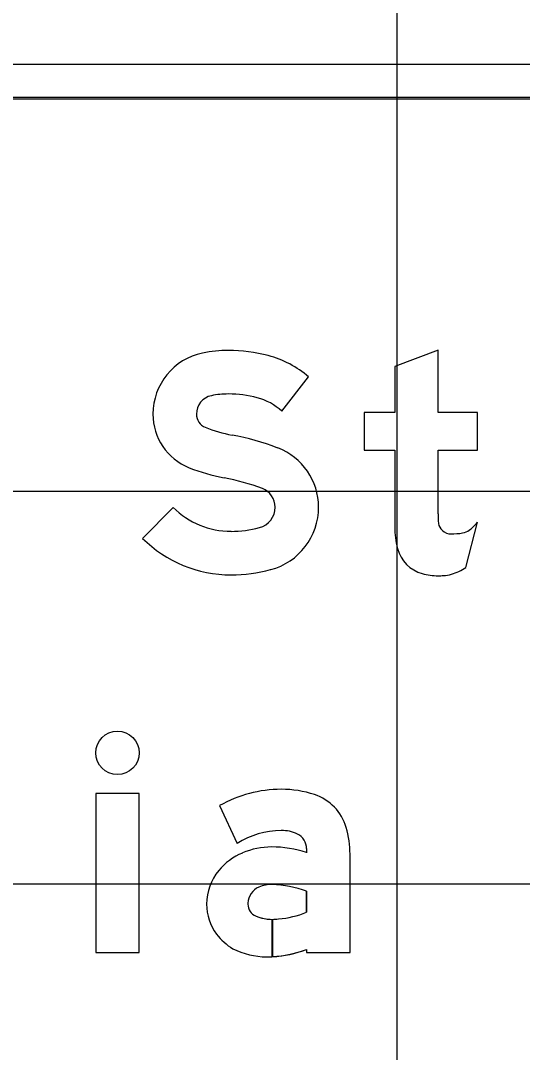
# Model space of a CAD drawing. Extents: x 1797809 to 2198143, y 249608 to 1237864.
# Drawn here: x 2196126.79 to 2196129.34, y 1237309.25 to 1237314.5 of the extents above; entities that cross this region are included whole.
import ezdxf

# ---------------------------------------------------------------- set-up
doc = ezdxf.new("R2010")
doc.units = 0
for name, color, linetype in [('GSBWFILL', 7, 'Continuous'), ('GSCOLORFILL', 7, 'Continuous'), ('GSOUTLINE', 7, 'Continuous'), ('GSSHT', 7, 'Continuous')]:
    doc.layers.add(name, color=color, linetype=linetype)

msp = doc.modelspace()

# ---------------------------------------------------------------- linework, layer by layer
at = {"layer": 'GSBWFILL'}
msp.add_line((2196129.0568, 1237311.7185), (2196129.1151, 1237311.948), dxfattribs=at)
for points in [[(2196128.9156, 1237311.9916), (2196128.9156, 1237312.3158), (2196129.1151, 1237312.3158), (2196129.1151, 1237312.507), (2196128.9156, 1237312.507), (2196128.9156, 1237312.8257), (2196128.6939, 1237312.7416), (2196128.6939, 1237312.507), (2196128.5388, 1237312.507), (2196128.5388, 1237312.3158), (2196128.6939, 1237312.3158), (2196128.6939, 1237311.9247)], [(2196128.1177, 1237312.5137), (2196128.2547, 1237312.6886)], [(2196127.5643, 1237312.0237), (2196127.4083, 1237311.8662)], [(2196127.8012, 1237310.5043), (2196127.8902, 1237310.3122)], [(2196128.2443, 1237310.2852), (2196128.2443, 1237310.2647)], [(2196128.2443, 1237309.7718), (2196128.2443, 1237309.7563), (2196128.466, 1237309.7563), (2196128.466, 1237310.2564)], [(2196128.2443, 1237310.0685), (2196128.2443, 1237309.9608)], [(2196128.0698, 1237309.7348), (2196128.0698, 1237309.925)], [(2196128.0699, 1237309.925), (2196128.0699, 1237309.7348)]]:
    msp.add_lwpolyline(points, dxfattribs=at)
msp.add_lwpolyline([(2196127.1693, 1237309.7563), (2196127.3909, 1237309.7563), (2196127.3909, 1237310.5654), (2196127.1693, 1237310.5654)], close=True, dxfattribs=at)
for centre, radius, start, end in [((2196127.7785, 1237312.4994), 0.3175, 101.6172, 180), ((2196127.846, 1237312.1708), 0.6529, 90, 101.6172), ((2196127.846, 1237312.0231), 0.8007, 75.2778, 90), ((2196127.9203, 1237312.3058), 0.5083, 48.8597, 75.2778), ((2196127.7785, 1237312.4994), 0.0958, 101.6172, 180), ((2196127.846, 1237312.1708), 0.4312, 90, 101.6172), ((2196127.846, 1237312.0231), 0.579, 75.2778, 90), ((2196127.9203, 1237312.3058), 0.2866, 46.4926, 75.2778), ((2196127.7551, 1237312.4994), 0.2941, 180, 248.2079), ((2196127.7551, 1237312.4994), 0.0725, 180, 248.2079), ((2196127.9967, 1237313.1035), 0.7231, 248.2079, 259.4488), ((2196127.6172, 1237311.0661), 1.3493, 69.1129, 79.4488), ((2196127.9831, 1237312.0251), 0.3229, 0, 69.1129), ((2196127.9967, 1237313.1035), 0.9448, 248.2079, 259.4488), ((2196127.6172, 1237311.0661), 1.1277, 69.1129, 79.4488), ((2196127.9831, 1237312.0251), 0.1012, 360, 69.1129), ((2196127.8595, 1237312.3215), 0.4193, 225.2528, 270), ((2196127.9768, 1237312.0251), 0.1076, 284.8926, 360), ((2196127.9768, 1237312.0251), 0.3293, 284.8926, 360), ((2196127.8595, 1237312.4659), 0.5638, 270, 284.8926), ((2196127.8595, 1237312.3215), 0.641, 225.2528, 270), ((2196127.8595, 1237312.4659), 0.7854, 270, 284.8926)]:
    msp.add_arc(centre, radius, start, end, dxfattribs=at)
for centre, major_axis, start_param, end_param in [((2196130.3032, 1237311.9916), (0, 1.3876), 1.570796, 1.606005), ((2196128.9793, 1237311.9536), (0, 0.0637), 1.74085, 2.407828), ((2196128.9692, 1237312.0568), (0, 0.182), 3.756278, 4.071638), ((2196129.124, 1237311.9247), (0, 0.4301), 1.570796, 1.830698), ((2196128.9813, 1237311.9558), (0, 0.0667), 2.407828, 3.141593), ((2196128.9813, 1237312.2391), (0, 0.3501), 3.141593, 3.310762), ((2196129.0262, 1237311.976), (0, 0.0831), 3.310762, 3.756278), ((2196128.8824, 1237311.8604), (0, 0.1801), 1.830698, 2.869526), ((2196128.9156, 1237311.9793), (0, 0.3035), 2.869526, 3.141593), ((2196128.9156, 1237312.1129), (0, 0.4371), 3.141593, 3.205734), ((2196128.9321, 1237311.8564), (0, 0.1801), 3.205734, 3.427755), ((2196128.9085, 1237311.9366), (0, 0.2637), 3.427755, 3.738844), ((2196128.1156, 1237309.9522), (0, 0.6353), 0, 0.517719), ((2196128.1156, 1237310.045), (0, 0.5425), 5.96613, 6.283185), ((2196128.207, 1237310.3235), (0, 0.2494), 4.997165, 5.96613), ((2196128.1156, 1237309.9522), (0, 0.4247), 0, 0.559495), ((2196128.1235, 1237310.2092), (0, 0.1679), 5.822746, 6.330435), ((2196127.9776, 1237310.2564), (0, 0.4884), 4.712389, 4.997165), ((2196128.1612, 1237310.2852), (0, 0.0831), 4.712389, 5.822746), ((2196128.0405, 1237309.9702), (0, 0.3178), 0.399285, 0.87593), ((2196128.0666, 1237309.9137), (0, 0.3801), 0, 0.404512), ((2196128.0666, 1237309.7342), (0, 0.5596), 5.959871, 6.283185), ((2196128.0015, 1237310.0028), (0, 0.2669), 0.87593, 1.570796), ((2196128.0656, 1237309.9424), (0, 0.1603), 6.259455, 6.691732), ((2196128.0539, 1237309.5579), (0, 0.5449), 5.926185, 6.254823), ((2196128.0393, 1237310.0031), (0, 0.0942), 0.408547, 1.530785), ((2196127.9897, 1237310.0028), (0, 0.2551), 1.570796, 2.21394), ((2196128.0454, 1237310.0028), (0, 0.1003), 1.530785, 1.570796), ((2196128.0116, 1237310.0028), (0, 0.0665), 1.570796, 2.757027), ((2196128.0698, 1237310.1467), (0, 0.2217), 2.757027, 3.141593), ((2196128.0569, 1237310.4376), (0, 0.5123), 3.228562, 3.516221), ((2196128.0698, 1237310.1467), (0, 0.2217), 3.141843, 3.28451), ((2196128.0123, 1237310.0198), (0, 0.2834), 2.21394, 2.611125), ((2196128.0413, 1237310.1155), (0, 0.3814), 2.672443, 3.141593), ((2196128.0413, 1237310.2998), (0, 0.5657), 3.141593, 3.191959), ((2196128.0413, 1237310.2998), (0, 0.5657), 3.192057, 3.508644)]:
    msp.add_ellipse(centre, major_axis=major_axis, ratio=0.999996, start_param=start_param, end_param=end_param, dxfattribs=at)
msp.add_ellipse((2196127.2801, 1237310.7732), major_axis=(0, 0.1108), ratio=0.999991, dxfattribs=at)
at = {"layer": 'GSCOLORFILL'}
for p, q in [((2196137.3327, 1237314.2813), (2196120.8327, 1237314.2813)), ((2196120.8327, 1237314.1146), (2196137.3327, 1237314.1146)), ((2196129.0568, 1237311.7185), (2196129.1151, 1237311.948))]:
    msp.add_line(p, q, dxfattribs=at)
for points in [[(2196128.9156, 1237311.9916), (2196128.9156, 1237312.3158), (2196129.1151, 1237312.3158), (2196129.1151, 1237312.507), (2196128.9156, 1237312.507), (2196128.9156, 1237312.8257), (2196128.6939, 1237312.7416), (2196128.6939, 1237312.507), (2196128.5388, 1237312.507), (2196128.5388, 1237312.3158), (2196128.6939, 1237312.3158), (2196128.6939, 1237311.9247)], [(2196128.1177, 1237312.5137), (2196128.2547, 1237312.6886)], [(2196127.5643, 1237312.0237), (2196127.4083, 1237311.8662)], [(2196127.8012, 1237310.5043), (2196127.8902, 1237310.3122)], [(2196128.2443, 1237310.2852), (2196128.2443, 1237310.2647)], [(2196128.2443, 1237309.7718), (2196128.2443, 1237309.7563), (2196128.466, 1237309.7563), (2196128.466, 1237310.2564)], [(2196128.2443, 1237310.0685), (2196128.2443, 1237309.9608)], [(2196128.0698, 1237309.7348), (2196128.0698, 1237309.925)], [(2196128.0699, 1237309.925), (2196128.0699, 1237309.7348)]]:
    msp.add_lwpolyline(points, dxfattribs=at)
msp.add_lwpolyline([(2196127.1693, 1237309.7563), (2196127.3909, 1237309.7563), (2196127.3909, 1237310.5654), (2196127.1693, 1237310.5654)], close=True, dxfattribs=at)
for centre, radius, start, end in [((2196127.7785, 1237312.4994), 0.3175, 101.6172, 180), ((2196127.846, 1237312.1708), 0.6529, 90, 101.6172), ((2196127.846, 1237312.0231), 0.8007, 75.2778, 90), ((2196127.9203, 1237312.3058), 0.5083, 48.8597, 75.2778), ((2196127.7785, 1237312.4994), 0.0958, 101.6172, 180), ((2196127.846, 1237312.1708), 0.4312, 90, 101.6172), ((2196127.846, 1237312.0231), 0.579, 75.2778, 90), ((2196127.9203, 1237312.3058), 0.2866, 46.4926, 75.2778), ((2196127.7551, 1237312.4994), 0.2941, 180, 248.2079), ((2196127.7551, 1237312.4994), 0.0725, 180, 248.2079), ((2196127.9967, 1237313.1035), 0.7231, 248.2079, 259.4488), ((2196127.6172, 1237311.0661), 1.3493, 69.1129, 79.4488), ((2196127.9831, 1237312.0251), 0.3229, 0, 69.1129), ((2196127.9967, 1237313.1035), 0.9448, 248.2079, 259.4488), ((2196127.6172, 1237311.0661), 1.1277, 69.1129, 79.4488), ((2196127.9831, 1237312.0251), 0.1012, 360, 69.1129), ((2196127.8595, 1237312.3215), 0.4193, 225.2528, 270), ((2196127.9768, 1237312.0251), 0.1076, 284.8926, 360), ((2196127.9768, 1237312.0251), 0.3293, 284.8926, 360), ((2196127.8595, 1237312.4659), 0.5638, 270, 284.8926), ((2196127.8595, 1237312.3215), 0.641, 225.2528, 270), ((2196127.8595, 1237312.4659), 0.7854, 270, 284.8926)]:
    msp.add_arc(centre, radius, start, end, dxfattribs=at)
for centre, major_axis, start_param, end_param in [((2196130.3032, 1237311.9916), (0, 1.3876), 1.570796, 1.606005), ((2196128.9793, 1237311.9536), (0, 0.0637), 1.74085, 2.407828), ((2196128.9692, 1237312.0568), (0, 0.182), 3.756278, 4.071638), ((2196129.124, 1237311.9247), (0, 0.4301), 1.570796, 1.830698), ((2196128.9813, 1237311.9558), (0, 0.0667), 2.407828, 3.141593), ((2196128.9813, 1237312.2391), (0, 0.3501), 3.141593, 3.310762), ((2196129.0262, 1237311.976), (0, 0.0831), 3.310762, 3.756278), ((2196128.8824, 1237311.8604), (0, 0.1801), 1.830698, 2.869526), ((2196128.9156, 1237311.9793), (0, 0.3035), 2.869526, 3.141593), ((2196128.9156, 1237312.1129), (0, 0.4371), 3.141593, 3.205734), ((2196128.9321, 1237311.8564), (0, 0.1801), 3.205734, 3.427755), ((2196128.9085, 1237311.9366), (0, 0.2637), 3.427755, 3.738844), ((2196128.1156, 1237309.9522), (0, 0.6353), 0, 0.517719), ((2196128.1156, 1237310.045), (0, 0.5425), 5.96613, 6.283185), ((2196128.207, 1237310.3235), (0, 0.2494), 4.997165, 5.96613), ((2196128.1156, 1237309.9522), (0, 0.4247), 0, 0.559495), ((2196128.1235, 1237310.2092), (0, 0.1679), 5.822746, 6.330435), ((2196127.9776, 1237310.2564), (0, 0.4884), 4.712389, 4.997165), ((2196128.1612, 1237310.2852), (0, 0.0831), 4.712389, 5.822746), ((2196128.0405, 1237309.9702), (0, 0.3178), 0.399285, 0.87593), ((2196128.0666, 1237309.9137), (0, 0.3801), 0, 0.404512), ((2196128.0666, 1237309.7342), (0, 0.5596), 5.959871, 6.283185), ((2196128.0015, 1237310.0028), (0, 0.2669), 0.87593, 1.570796), ((2196128.0656, 1237309.9424), (0, 0.1603), 6.259455, 6.691732), ((2196128.0539, 1237309.5579), (0, 0.5449), 5.926185, 6.254823), ((2196128.0393, 1237310.0031), (0, 0.0942), 0.408547, 1.530785), ((2196127.9897, 1237310.0028), (0, 0.2551), 1.570796, 2.21394), ((2196128.0454, 1237310.0028), (0, 0.1003), 1.530785, 1.570796), ((2196128.0116, 1237310.0028), (0, 0.0665), 1.570796, 2.757027), ((2196128.0698, 1237310.1467), (0, 0.2217), 2.757027, 3.141593), ((2196128.0569, 1237310.4376), (0, 0.5123), 3.228562, 3.516221), ((2196128.0698, 1237310.1467), (0, 0.2217), 3.141843, 3.28451), ((2196128.0123, 1237310.0198), (0, 0.2834), 2.21394, 2.611125), ((2196128.0413, 1237310.1155), (0, 0.3814), 2.672443, 3.141593), ((2196128.0413, 1237310.2998), (0, 0.5657), 3.141593, 3.191959), ((2196128.0413, 1237310.2998), (0, 0.5657), 3.192057, 3.508644)]:
    msp.add_ellipse(centre, major_axis=major_axis, ratio=0.999996, start_param=start_param, end_param=end_param, dxfattribs=at)
msp.add_ellipse((2196127.2801, 1237310.7732), major_axis=(0, 0.1108), ratio=0.999991, dxfattribs=at)
at = {"layer": 'GSOUTLINE'}
msp.add_line((2196129.0568, 1237311.7185), (2196129.1151, 1237311.948), dxfattribs=at)
for points in [[(2196128.9156, 1237311.9916), (2196128.9156, 1237312.3158), (2196129.1151, 1237312.3158), (2196129.1151, 1237312.507), (2196128.9156, 1237312.507), (2196128.9156, 1237312.8257), (2196128.6939, 1237312.7416), (2196128.6939, 1237312.507), (2196128.5388, 1237312.507), (2196128.5388, 1237312.3158), (2196128.6939, 1237312.3158), (2196128.6939, 1237311.9247)], [(2196128.1177, 1237312.5137), (2196128.2547, 1237312.6886)], [(2196127.5643, 1237312.0237), (2196127.4083, 1237311.8662)], [(2196127.8012, 1237310.5043), (2196127.8902, 1237310.3122)], [(2196128.2443, 1237310.2852), (2196128.2443, 1237310.2647)], [(2196128.2443, 1237309.7718), (2196128.2443, 1237309.7563), (2196128.466, 1237309.7563), (2196128.466, 1237310.2564)], [(2196128.2443, 1237309.9608), (2196128.2443, 1237310.0685)]]:
    msp.add_lwpolyline(points, dxfattribs=at)
msp.add_lwpolyline([(2196127.1693, 1237309.7563), (2196127.3909, 1237309.7563), (2196127.3909, 1237310.5654), (2196127.1693, 1237310.5654)], close=True, dxfattribs=at)
for centre, radius, start, end in [((2196127.7785, 1237312.4994), 0.3175, 101.6172, 180), ((2196127.846, 1237312.1708), 0.6529, 90, 101.6172), ((2196127.846, 1237312.0231), 0.8007, 75.2778, 90), ((2196127.9203, 1237312.3058), 0.5083, 48.8597, 75.2778), ((2196127.7785, 1237312.4994), 0.0958, 101.6172, 180), ((2196127.846, 1237312.1708), 0.4312, 90, 101.6172), ((2196127.846, 1237312.0231), 0.579, 75.2778, 90), ((2196127.9203, 1237312.3058), 0.2866, 46.4926, 75.2778), ((2196127.7551, 1237312.4994), 0.2941, 180, 248.2079), ((2196127.7551, 1237312.4994), 0.0725, 180, 248.2079), ((2196127.9967, 1237313.1035), 0.7231, 248.2079, 259.4488), ((2196127.6172, 1237311.0661), 1.3493, 69.1129, 79.4488), ((2196127.9831, 1237312.0251), 0.3229, 0, 69.1129), ((2196127.9967, 1237313.1035), 0.9448, 248.2079, 259.4488), ((2196127.6172, 1237311.0661), 1.1277, 69.1129, 79.4488), ((2196127.9831, 1237312.0251), 0.1012, 360, 69.1129), ((2196127.8595, 1237312.3215), 0.4193, 225.2528, 270), ((2196127.9768, 1237312.0251), 0.1076, 284.8926, 360), ((2196127.9768, 1237312.0251), 0.3293, 284.8926, 360), ((2196127.8595, 1237312.4659), 0.5638, 270, 284.8926), ((2196127.8595, 1237312.3215), 0.641, 225.2528, 270), ((2196127.8595, 1237312.4659), 0.7854, 270, 284.8926)]:
    msp.add_arc(centre, radius, start, end, dxfattribs=at)
for centre, major_axis, start_param, end_param in [((2196130.3032, 1237311.9916), (0, 1.3876), 1.570796, 1.606005), ((2196128.9793, 1237311.9536), (0, 0.0637), 1.74085, 2.407828), ((2196128.9692, 1237312.0568), (0, 0.182), 3.756278, 4.071638), ((2196129.124, 1237311.9247), (0, 0.4301), 1.570796, 1.830698), ((2196128.9813, 1237311.9558), (0, 0.0667), 2.407828, 3.141593), ((2196128.9813, 1237312.2391), (0, 0.3501), 3.141593, 3.310762), ((2196129.0262, 1237311.976), (0, 0.0831), 3.310762, 3.756278), ((2196128.8824, 1237311.8604), (0, 0.1801), 1.830698, 2.869526), ((2196128.9156, 1237311.9793), (0, 0.3035), 2.869526, 3.141593), ((2196128.9156, 1237312.1129), (0, 0.4371), 3.141593, 3.205734), ((2196128.9321, 1237311.8564), (0, 0.1801), 3.205734, 3.427755), ((2196128.9085, 1237311.9366), (0, 0.2637), 3.427755, 3.738844), ((2196128.1156, 1237309.9522), (0, 0.6353), 6.283185, 6.800904), ((2196128.1156, 1237310.045), (0, 0.5425), 5.96613, 6.283185), ((2196128.207, 1237310.3235), (0, 0.2494), 4.997165, 5.96613), ((2196128.1156, 1237309.9522), (0, 0.4247), 0, 0.559495), ((2196128.1235, 1237310.2092), (0, 0.1679), 5.822746, 6.330435), ((2196127.9776, 1237310.2564), (0, 0.4884), 4.712389, 4.997165), ((2196128.1612, 1237310.2852), (0, 0.0831), 4.712389, 5.822746), ((2196128.0405, 1237309.9702), (0, 0.3178), 0.399285, 0.87593), ((2196128.0666, 1237309.9137), (0, 0.3801), 0, 0.404512), ((2196128.0666, 1237309.7342), (0, 0.5596), 5.959871, 6.283185), ((2196128.0015, 1237310.0028), (0, 0.2669), 0.87593, 1.570796), ((2196128.0656, 1237309.9424), (0, 0.1603), 6.25958, 6.691732), ((2196128.0539, 1237309.5579), (0, 0.5449), 5.926185, 6.254787), ((2196128.0691, 1237310.0944), (0, 0.00831), 6.254787, 6.25958), ((2196128.0393, 1237310.0031), (0, 0.0942), 0.408547, 1.530785), ((2196127.9897, 1237310.0028), (0, 0.2551), 1.570796, 2.21394), ((2196128.0454, 1237310.0028), (0, 0.1003), 1.530785, 1.570796), ((2196128.0116, 1237310.0028), (0, 0.0665), 1.570796, 2.757027), ((2196128.0698, 1237310.1467), (0, 0.2217), 2.757027, 3.28451), ((2196128.0569, 1237310.4376), (0, 0.5123), 3.228562, 3.516221), ((2196128.0123, 1237310.0198), (0, 0.2834), 2.21394, 2.611125), ((2196128.0413, 1237310.1155), (0, 0.3814), 2.672443, 3.141593), ((2196128.0413, 1237310.2998), (0, 0.5657), 3.141593, 3.508644)]:
    msp.add_ellipse(centre, major_axis=major_axis, ratio=0.999996, start_param=start_param, end_param=end_param, dxfattribs=at)
msp.add_ellipse((2196127.2801, 1237310.7732), major_axis=(0, 0.1108), ratio=0.999991, dxfattribs=at)
at = {"layer": 'GSSHT'}
for p, q in [((2196128.7065, 1237258.1062), (2196128.7065, 1237318.1062)), ((2196074.7065, 1237314.1062), (2196204.7065, 1237314.1062)), ((2196074.7065, 1237312.1062), (2196204.7065, 1237312.1062)), ((2196074.7065, 1237310.1062), (2196204.7065, 1237310.1062))]:
    msp.add_line(p, q, dxfattribs=at)

doc.saveas('drawing.dxf')
